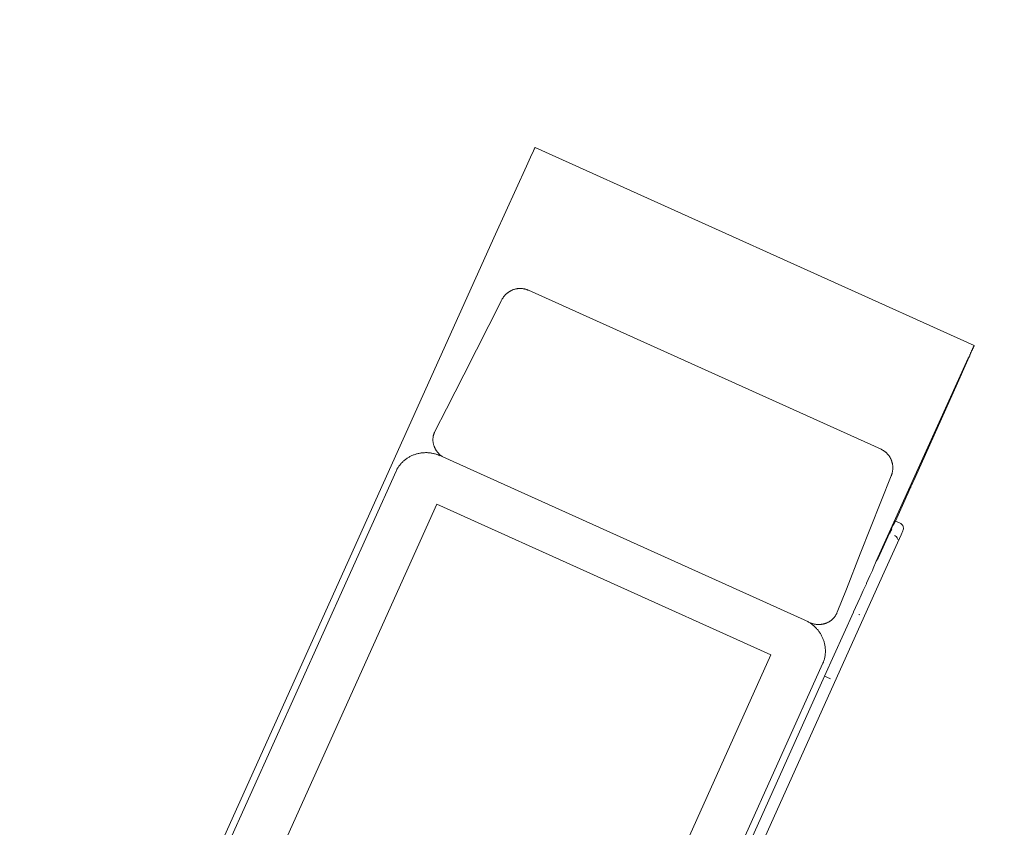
# Model space of a CAD drawing. Header units: millimetres. Extents: x 7483 to 13091, y 8111 to 13871.
# Tile 411 of 656: x 9765 to 9779, y 10176 to 10188. Entities that reach past the tile are written whole.
import ezdxf

# ---------------------------------------------------------------- set-up
doc = ezdxf.new("R2010")
doc.units = ezdxf.units.MM
doc.layers.add('2d_2_WYMIAROWA', color=8, linetype='Continuous', lineweight=15)
doc.layers.add('MEBLE PKN', color=150, linetype='Continuous', lineweight=20)
doc.layers.add('a___wymiary', color=7, linetype='Continuous', lineweight=5, true_color=0x000000)
doc.layers.add('wymiary', color=7, linetype='Continuous', lineweight=5, true_color=0xb2b2b2)
doc.styles.add('Arial', font='arial.ttf')
doc.dimstyles.new('wymiary agp1', dxfattribs={"dimtxt": 16, "dimasz": 5, "dimexe": 30, "dimexo": 60, "dimgap": 1.8, "dimtad": 1, "dimdec": 3, "dimrnd": 0.5, "dimdsep": 46, "dimtxsty": 'Arial', "dimblk": 'znacznik', "dimcen": 1.5, "dimse1": 1, "dimse2": 1, "dimclrd": 256, "dimazin": 0, "dimtfac": 1, "dimtdec": 3, "dimtmove": 1, "dimatfit": 3, "dimldrblk": 'znacznik', "dimfxl": 0, "dimlwd": -1, "dimarcsym": 0})

# ---------------------------------------------------------------- blocks, each defined once
blk = doc.blocks.new('WYSPA KASOWA')
at = {"layer": '2d_2_WYMIAROWA'}
for p, q in [((-318.821, 22.515), (-318.837, 22.481)), ((-318.821, 22.515), (-318.815, 22.529)), ((-318.815, 22.529), (-318.809, 22.541)), ((-318.809, 22.541), (-318.805, 22.551)), ((-318.805, 22.551), (-318.801, 22.559)), ((-318.801, 22.559), (-318.798, 22.565)), ((-318.798, 22.565), (-318.794, 22.573)), ((-318.792, 22.576), (-318.794, 22.573)), ((-318.792, 22.576), (-312.321, 19.655)), ((-318.878, 22.391), (-318.918, 22.304)), ((-318.837, 22.481), (-318.878, 22.391)), ((-318.918, 22.304), (-319.373, 21.301)), ((-319.373, 21.301), (-325.516, 7.667)), ((-319.157, 20.46), (-319.151, 20.463)), ((-319.151, 20.463), (-319.144, 20.467)), ((-319.144, 20.467), (-319.138, 20.47)), ((-319.138, 20.47), (-319.131, 20.473)), ((-319.131, 20.473), (-319.125, 20.476)), ((-319.125, 20.476), (-319.118, 20.478)), ((-319.118, 20.478), (-319.111, 20.481)), ((-319.111, 20.481), (-319.105, 20.483)), ((-319.105, 20.483), (-319.098, 20.485)), ((-319.098, 20.485), (-319.091, 20.487)), ((-319.091, 20.487), (-319.084, 20.489)), ((-319.084, 20.489), (-319.077, 20.491)), ((-319.077, 20.491), (-319.07, 20.492)), ((-319.07, 20.492), (-319.063, 20.494)), ((-319.063, 20.494), (-319.056, 20.495)), ((-319.056, 20.495), (-319.049, 20.496)), ((-319.049, 20.496), (-319.042, 20.497)), ((-319.042, 20.497), (-319.035, 20.497)), ((-319.035, 20.497), (-319.027, 20.498)), ((-319.027, 20.498), (-319.02, 20.498)), ((-319.02, 20.498), (-319.013, 20.498)), ((-319.013, 20.498), (-319.006, 20.498)), ((-319.006, 20.498), (-318.999, 20.498)), ((-318.999, 20.498), (-318.991, 20.498)), ((-318.991, 20.498), (-318.984, 20.497)), ((-318.984, 20.497), (-318.977, 20.496)), ((-318.977, 20.496), (-318.969, 20.495)), ((-318.969, 20.495), (-318.962, 20.494)), ((-318.962, 20.494), (-318.955, 20.493)), ((-318.955, 20.493), (-318.948, 20.491)), ((-318.948, 20.491), (-318.94, 20.49)), ((-318.94, 20.49), (-318.933, 20.488)), ((-318.933, 20.488), (-318.926, 20.486)), ((-318.926, 20.486), (-318.919, 20.483)), ((-318.919, 20.483), (-318.915, 20.482)), ((-318.915, 20.482), (-318.911, 20.481)), ((-318.911, 20.481), (-318.908, 20.48)), ((-318.908, 20.48), (-318.904, 20.478)), ((-318.904, 20.478), (-318.901, 20.477)), ((-318.901, 20.477), (-318.897, 20.475)), ((-318.897, 20.475), (-318.893, 20.474)), ((-318.893, 20.474), (-318.89, 20.472)), ((-313.691, 18.127), (-318.89, 20.472)), ((-319.843, 19.225), (-319.288, 20.32)), ((-319.288, 20.32), (-319.283, 20.329)), ((-319.283, 20.329), (-319.28, 20.336)), ((-319.28, 20.336), (-319.276, 20.343)), ((-319.276, 20.343), (-319.272, 20.349)), ((-319.272, 20.349), (-319.268, 20.356)), ((-319.268, 20.356), (-319.264, 20.362)), ((-319.264, 20.362), (-319.259, 20.368)), ((-319.259, 20.368), (-319.255, 20.374)), ((-319.255, 20.374), (-319.25, 20.38)), ((-319.25, 20.38), (-319.246, 20.386)), ((-319.246, 20.386), (-319.241, 20.391)), ((-319.241, 20.391), (-319.236, 20.397)), ((-319.236, 20.397), (-319.231, 20.402)), ((-319.231, 20.402), (-319.226, 20.407)), ((-319.226, 20.407), (-319.221, 20.413)), ((-319.221, 20.413), (-319.215, 20.418)), ((-319.215, 20.418), (-319.21, 20.422)), ((-319.21, 20.422), (-319.204, 20.427)), ((-319.204, 20.427), (-319.199, 20.432)), ((-319.199, 20.432), (-319.193, 20.436)), ((-319.193, 20.436), (-319.187, 20.441)), ((-319.187, 20.441), (-319.181, 20.445)), ((-319.181, 20.445), (-319.175, 20.449)), ((-319.175, 20.449), (-319.169, 20.453)), ((-319.169, 20.453), (-319.163, 20.456)), ((-319.163, 20.456), (-319.157, 20.46)), ((-312.35, 19.595), (-312.351, 19.586)), ((-312.345, 19.598), (-312.35, 19.595)), ((-312.345, 19.598), (-312.336, 19.62)), ((-312.345, 19.598), (-312.343, 19.609)), ((-312.343, 19.609), (-312.336, 19.62)), ((-312.336, 19.62), (-312.333, 19.631)), ((-312.332, 19.629), (-312.336, 19.62)), ((-312.333, 19.631), (-312.329, 19.636)), ((-312.329, 19.636), (-312.332, 19.629)), ((-312.329, 19.639), (-312.326, 19.646)), ((-312.326, 19.643), (-312.329, 19.636)), ((-312.329, 19.636), (-312.329, 19.639)), ((-312.324, 19.648), (-312.326, 19.643)), ((-312.326, 19.646), (-312.324, 19.648)), ((-312.322, 19.652), (-312.324, 19.648)), ((-312.321, 19.655), (-312.322, 19.652)), ((-313.762, 16.475), (-312.406, 19.471)), ((-312.413, 19.444), (-312.395, 19.486)), ((-312.406, 19.471), (-312.395, 19.486)), ((-312.386, 19.506), (-312.395, 19.497)), ((-312.395, 19.497), (-312.395, 19.486)), ((-312.384, 19.52), (-312.386, 19.506)), ((-312.378, 19.524), (-312.384, 19.52)), ((-312.378, 19.524), (-312.363, 19.557)), ((-312.378, 19.524), (-312.374, 19.542)), ((-312.374, 19.542), (-312.363, 19.557)), ((-312.357, 19.572), (-312.365, 19.561)), ((-312.365, 19.561), (-312.363, 19.557)), ((-312.351, 19.586), (-312.357, 19.579)), ((-312.357, 19.579), (-312.357, 19.572)), ((-312.413, 19.444), (-312.566, 19.102)), ((-320.097, 18.725), (-319.843, 19.225)), ((-312.566, 19.102), (-313.211, 17.666)), ((-320.267, 18.39), (-320.097, 18.725)), ((-320.296, 18.288), (-320.295, 18.296)), ((-320.296, 18.281), (-320.296, 18.288)), ((-320.295, 18.296), (-320.294, 18.303)), ((-320.294, 18.303), (-320.293, 18.31)), ((-320.293, 18.31), (-320.292, 18.317)), ((-320.292, 18.317), (-320.291, 18.325)), ((-320.291, 18.325), (-320.289, 18.332)), ((-320.289, 18.332), (-320.287, 18.339)), ((-320.287, 18.339), (-320.285, 18.346)), ((-320.285, 18.346), (-320.283, 18.353)), ((-320.283, 18.353), (-320.28, 18.36)), ((-320.28, 18.36), (-320.277, 18.367)), ((-320.277, 18.367), (-320.275, 18.374)), ((-320.275, 18.374), (-320.27, 18.383)), ((-320.27, 18.383), (-320.267, 18.39)), ((-320.297, 18.267), (-320.296, 18.274)), ((-320.296, 18.259), (-320.297, 18.267)), ((-320.296, 18.274), (-320.296, 18.281)), ((-320.296, 18.252), (-320.296, 18.259)), ((-320.296, 18.245), (-320.296, 18.252)), ((-320.295, 18.238), (-320.296, 18.245)), ((-320.294, 18.231), (-320.295, 18.238)), ((-320.293, 18.224), (-320.294, 18.231)), ((-320.292, 18.216), (-320.293, 18.224)), ((-320.29, 18.209), (-320.292, 18.216)), ((-320.289, 18.202), (-320.29, 18.209)), ((-320.287, 18.195), (-320.289, 18.202)), ((-320.285, 18.188), (-320.287, 18.195)), ((-320.283, 18.181), (-320.285, 18.188)), ((-320.28, 18.174), (-320.283, 18.181)), ((-320.278, 18.168), (-320.28, 18.174)), ((-320.275, 18.161), (-320.278, 18.168)), ((-320.272, 18.154), (-320.275, 18.161)), ((-320.269, 18.147), (-320.272, 18.154)), ((-320.266, 18.141), (-320.269, 18.147)), ((-320.263, 18.134), (-320.266, 18.141)), ((-320.678, 17.994), (-320.668, 18)), ((-320.668, 18), (-320.658, 18.006)), ((-320.658, 18.006), (-320.648, 18.012)), ((-320.648, 18.012), (-320.637, 18.018)), ((-320.637, 18.018), (-320.627, 18.023)), ((-320.627, 18.023), (-320.616, 18.029)), ((-320.616, 18.029), (-320.606, 18.034)), ((-320.606, 18.034), (-320.595, 18.038)), ((-320.595, 18.038), (-320.584, 18.043)), ((-320.584, 18.043), (-320.573, 18.047)), ((-320.573, 18.047), (-320.561, 18.051)), ((-320.561, 18.051), (-320.55, 18.054)), ((-320.55, 18.054), (-320.539, 18.058)), ((-320.539, 18.058), (-320.527, 18.061)), ((-320.527, 18.061), (-320.516, 18.064)), ((-320.516, 18.064), (-320.504, 18.066)), ((-320.504, 18.066), (-320.492, 18.069)), ((-320.492, 18.069), (-320.48, 18.071)), ((-320.48, 18.071), (-320.469, 18.072)), ((-320.469, 18.072), (-320.457, 18.074)), ((-320.457, 18.074), (-320.445, 18.075)), ((-320.445, 18.075), (-320.433, 18.076)), ((-320.433, 18.076), (-320.421, 18.076)), ((-320.421, 18.076), (-320.408, 18.077)), ((-320.408, 18.077), (-320.396, 18.077)), ((-320.396, 18.077), (-320.384, 18.077)), ((-320.384, 18.077), (-320.372, 18.076)), ((-320.372, 18.076), (-320.36, 18.075)), ((-320.36, 18.075), (-320.348, 18.074)), ((-320.348, 18.074), (-320.335, 18.073)), ((-320.335, 18.073), (-320.323, 18.071)), ((-320.323, 18.071), (-320.311, 18.069)), ((-320.311, 18.069), (-320.299, 18.066)), ((-320.299, 18.066), (-320.287, 18.064)), ((-320.287, 18.064), (-320.274, 18.061)), ((-320.274, 18.061), (-320.262, 18.058)), ((-320.26, 18.128), (-320.263, 18.134)), ((-320.262, 18.058), (-320.25, 18.054)), ((-320.256, 18.122), (-320.26, 18.128)), ((-320.252, 18.115), (-320.256, 18.122)), ((-320.248, 18.109), (-320.252, 18.115)), ((-320.25, 18.054), (-320.238, 18.05)), ((-320.244, 18.103), (-320.248, 18.109)), ((-320.24, 18.097), (-320.244, 18.103)), ((-320.236, 18.091), (-320.24, 18.097)), ((-320.238, 18.05), (-320.232, 18.048)), ((-320.231, 18.085), (-320.236, 18.091)), ((-320.232, 18.048), (-320.226, 18.046)), ((-320.226, 18.079), (-320.231, 18.085)), ((-320.222, 18.074), (-320.226, 18.079)), ((-320.226, 18.046), (-320.22, 18.043)), ((-320.217, 18.068), (-320.222, 18.074)), ((-320.22, 18.043), (-320.214, 18.041)), ((-320.212, 18.063), (-320.217, 18.068)), ((-320.214, 18.041), (-320.208, 18.039)), ((-320.206, 18.057), (-320.212, 18.063)), ((-320.208, 18.039), (-320.202, 18.036)), ((-320.201, 18.052), (-320.206, 18.057)), ((-320.202, 18.036), (-320.196, 18.034)), ((-320.195, 18.047), (-320.201, 18.052)), ((-320.196, 18.034), (-320.19, 18.031)), ((-320.19, 18.042), (-320.195, 18.047)), ((-320.184, 18.037), (-320.19, 18.042)), ((-320.19, 18.031), (-320.178, 18.033)), ((-320.178, 18.033), (-320.184, 18.037)), ((-320.172, 18.028), (-320.178, 18.033)), ((-320.166, 18.024), (-320.172, 18.028)), ((-320.16, 18.019), (-320.166, 18.024)), ((-320.153, 18.015), (-320.16, 18.019)), ((-320.15, 18.013), (-320.153, 18.015)), ((-320.15, 18.013), (-314.827, 15.612)), ((-313.691, 18.127), (-313.684, 18.123)), ((-313.684, 18.123), (-313.677, 18.12)), ((-313.677, 18.12), (-313.67, 18.116)), ((-313.67, 18.116), (-313.664, 18.112)), ((-313.664, 18.112), (-313.657, 18.108)), ((-313.657, 18.108), (-313.651, 18.104)), ((-313.651, 18.104), (-313.645, 18.1)), ((-313.645, 18.1), (-313.639, 18.096)), ((-313.639, 18.096), (-313.633, 18.091)), ((-313.633, 18.091), (-313.627, 18.086)), ((-313.627, 18.086), (-313.621, 18.082)), ((-313.621, 18.082), (-313.616, 18.077)), ((-313.616, 18.077), (-313.611, 18.072)), ((-313.611, 18.072), (-313.605, 18.067)), ((-313.605, 18.067), (-313.6, 18.061)), ((-313.6, 18.061), (-313.596, 18.056)), ((-313.596, 18.056), (-313.591, 18.051)), ((-313.591, 18.051), (-313.586, 18.045)), ((-313.586, 18.045), (-313.582, 18.039)), ((-313.582, 18.039), (-313.577, 18.034)), ((-313.577, 18.034), (-313.573, 18.028)), ((-313.573, 18.028), (-313.569, 18.022)), ((-313.569, 18.022), (-313.565, 18.016)), ((-313.565, 18.016), (-313.562, 18.01)), ((-313.562, 18.01), (-313.558, 18.003)), ((-313.558, 18.003), (-313.555, 17.997)), ((-313.555, 17.997), (-313.551, 17.991)), ((-320.817, 17.848), (-320.81, 17.859)), ((-320.81, 17.859), (-320.804, 17.869)), ((-320.804, 17.869), (-320.797, 17.879)), ((-320.797, 17.879), (-320.79, 17.888)), ((-320.79, 17.888), (-320.782, 17.898)), ((-320.782, 17.898), (-320.775, 17.907)), ((-320.775, 17.907), (-320.767, 17.916)), ((-320.767, 17.916), (-320.759, 17.925)), ((-320.759, 17.925), (-320.751, 17.934)), ((-320.751, 17.934), (-320.742, 17.942)), ((-320.742, 17.942), (-320.734, 17.95)), ((-320.734, 17.95), (-320.725, 17.958)), ((-320.725, 17.958), (-320.716, 17.965)), ((-320.716, 17.965), (-320.706, 17.973)), ((-320.706, 17.973), (-320.697, 17.98)), ((-320.697, 17.98), (-320.688, 17.987)), ((-320.688, 17.987), (-320.678, 17.994)), ((-313.551, 17.991), (-313.548, 17.984)), ((-313.548, 17.984), (-313.545, 17.978)), ((-313.545, 17.978), (-313.543, 17.971)), ((-313.543, 17.971), (-313.54, 17.965)), ((-313.54, 17.965), (-313.537, 17.958)), ((-313.537, 17.958), (-313.535, 17.951)), ((-313.535, 17.951), (-313.533, 17.944)), ((-313.533, 17.944), (-313.531, 17.937)), ((-313.531, 17.937), (-313.529, 17.931)), ((-313.529, 17.931), (-313.527, 17.924)), ((-313.527, 17.924), (-313.526, 17.917)), ((-313.526, 17.917), (-313.525, 17.909)), ((-313.525, 17.909), (-313.523, 17.902)), ((-313.523, 17.902), (-313.522, 17.895)), ((-313.522, 17.895), (-313.521, 17.888)), ((-313.521, 17.888), (-313.521, 17.881)), ((-313.521, 17.881), (-313.52, 17.874)), ((-313.52, 17.874), (-313.52, 17.866)), ((-313.52, 17.866), (-313.52, 17.859)), ((-313.52, 17.859), (-313.519, 17.852)), ((-313.519, 17.852), (-313.52, 17.845)), ((-320.84, 17.805), (-324.898, 8.796)), ((-320.84, 17.805), (-320.835, 17.816)), ((-320.835, 17.816), (-320.829, 17.827)), ((-320.829, 17.827), (-320.828, 17.831)), ((-320.828, 17.831), (-320.823, 17.838)), ((-320.823, 17.838), (-320.817, 17.848)), ((-313.542, 17.735), (-313.998, 16.586)), ((-313.539, 17.742), (-313.542, 17.735)), ((-313.537, 17.75), (-313.539, 17.742)), ((-313.534, 17.757), (-313.537, 17.75)), ((-313.532, 17.764), (-313.534, 17.757)), ((-313.53, 17.771), (-313.532, 17.764)), ((-313.528, 17.779), (-313.53, 17.771)), ((-313.527, 17.786), (-313.528, 17.779)), ((-313.525, 17.793), (-313.527, 17.786)), ((-313.524, 17.801), (-313.525, 17.793)), ((-313.523, 17.808), (-313.524, 17.801)), ((-313.522, 17.815), (-313.523, 17.808)), ((-313.521, 17.823), (-313.522, 17.815)), ((-313.52, 17.83), (-313.521, 17.823)), ((-313.52, 17.845), (-313.52, 17.837)), ((-313.52, 17.837), (-313.52, 17.83)), ((-313.257, 17.564), (-313.312, 17.442)), ((-313.257, 17.564), (-313.254, 17.568)), ((-313.254, 17.568), (-313.253, 17.573)), ((-313.24, 17.601), (-313.253, 17.573)), ((-313.223, 17.638), (-313.24, 17.601)), ((-313.223, 17.638), (-313.215, 17.657)), ((-313.211, 17.666), (-313.215, 17.657)), ((-313.316, 17.432), (-313.48, 17.068)), ((-313.314, 17.439), (-313.316, 17.432)), ((-313.312, 17.442), (-313.314, 17.439)), ((-323.045, 11.084), (-320.237, 17.316)), ((-320.237, 17.316), (-315.315, 15.096)), ((-313.513, 17.011), (-313.537, 16.958)), ((-313.513, 17.011), (-313.503, 17.032)), ((-313.48, 17.068), (-313.507, 17.009)), ((-313.503, 17.032), (-313.496, 17.048)), ((-313.496, 17.048), (-313.49, 17.06)), ((-313.49, 17.06), (-313.488, 17.064)), ((-313.487, 17.067), (-313.488, 17.064)), ((-313.487, 17.067), (-313.485, 17.071)), ((-313.485, 17.071), (-313.48, 17.068)), ((-313.48, 17.068), (-313.41, 17.037)), ((-313.41, 17.037), (-313.399, 17.031)), ((-313.399, 17.031), (-313.389, 17.023)), ((-313.389, 17.023), (-313.38, 17.013)), ((-313.38, 17.013), (-313.373, 17.003)), ((-313.373, 17.003), (-313.367, 16.991)), ((-313.367, 16.991), (-313.364, 16.979)), ((-313.364, 16.979), (-313.362, 16.966)), ((-313.736, 16.521), (-313.569, 16.889)), ((-313.569, 16.889), (-313.55, 16.924)), ((-313.566, 16.888), (-313.55, 16.924)), ((-313.55, 16.924), (-313.563, 16.886)), ((-313.55, 16.924), (-313.537, 16.958)), ((-313.539, 16.939), (-313.55, 16.924)), ((-313.531, 16.955), (-313.539, 16.939)), ((-313.493, 16.857), (-313.482, 16.85)), ((-313.472, 16.842), (-313.482, 16.85)), ((-313.396, 16.867), (-313.473, 16.695)), ((-313.463, 16.833), (-313.472, 16.842)), ((-313.396, 16.867), (-313.372, 16.923)), ((-313.37, 16.927), (-313.372, 16.923)), ((-313.37, 16.927), (-313.365, 16.939)), ((-313.362, 16.953), (-313.365, 16.939)), ((-313.362, 16.966), (-313.362, 16.953)), ((-313.473, 16.695), (-313.644, 16.313)), ((-313.455, 16.823), (-313.463, 16.833)), ((-313.449, 16.813), (-313.455, 16.823)), ((-313.445, 16.802), (-313.449, 16.813)), ((-313.442, 16.791), (-313.445, 16.802)), ((-313.998, 16.586), (-314.204, 16.066)), ((-313.809, 16.369), (-313.762, 16.475)), ((-313.762, 16.475), (-313.736, 16.521)), ((-318.788, 4.905), (-313.644, 16.313)), ((-313.907, 16.153), (-313.858, 16.262)), ((-313.858, 16.262), (-313.819, 16.338)), ((-313.819, 16.338), (-313.809, 16.369)), ((-313.956, 16.042), (-313.907, 16.144)), ((-313.907, 16.144), (-313.907, 16.153)), ((-314.204, 16.066), (-314.34, 15.723)), ((-314, 15.939), (-313.956, 16.042)), ((-314.007, 15.93), (-314.097, 15.729)), ((-314.007, 15.93), (-314, 15.939)), ((-314.097, 15.723), (-314.524, 14.78)), ((-314.361, 15.678), (-314.365, 15.672)), ((-314.358, 15.684), (-314.361, 15.678)), ((-314.354, 15.691), (-314.358, 15.684)), ((-314.35, 15.7), (-314.354, 15.691)), ((-314.346, 15.707), (-314.35, 15.7)), ((-314.343, 15.714), (-314.346, 15.707)), ((-314.34, 15.723), (-314.343, 15.714)), ((-314.097, 15.723), (-314.097, 15.729)), ((-314.022, 15.692), (-314.015, 15.689)), ((-314.015, 15.689), (-314.003, 15.683)), ((-314.827, 15.612), (-314.806, 15.602)), ((-314.806, 15.602), (-314.794, 15.597)), ((-314.794, 15.597), (-314.783, 15.591)), ((-314.783, 15.591), (-314.772, 15.585)), ((-314.772, 15.585), (-314.767, 15.582)), ((-314.761, 15.578), (-314.767, 15.582)), ((-314.761, 15.578), (-314.75, 15.572)), ((-314.75, 15.572), (-314.739, 15.565)), ((-314.738, 15.569), (-314.75, 15.572)), ((-314.739, 15.565), (-314.729, 15.558)), ((-314.731, 15.566), (-314.738, 15.569)), ((-314.724, 15.563), (-314.731, 15.566)), ((-314.729, 15.558), (-314.719, 15.551)), ((-314.716, 15.56), (-314.724, 15.563)), ((-314.719, 15.551), (-314.709, 15.543)), ((-314.709, 15.558), (-314.716, 15.56)), ((-314.702, 15.555), (-314.709, 15.558)), ((-314.709, 15.543), (-314.699, 15.535)), ((-314.694, 15.553), (-314.702, 15.555)), ((-314.699, 15.535), (-314.689, 15.527)), ((-314.687, 15.551), (-314.694, 15.553)), ((-314.689, 15.527), (-314.68, 15.519)), ((-314.68, 15.549), (-314.687, 15.551)), ((-314.671, 15.547), (-314.68, 15.549)), ((-314.665, 15.546), (-314.671, 15.547)), ((-314.657, 15.545), (-314.665, 15.546)), ((-314.65, 15.544), (-314.657, 15.545)), ((-314.643, 15.543), (-314.65, 15.544)), ((-314.635, 15.543), (-314.643, 15.543)), ((-314.628, 15.542), (-314.635, 15.543)), ((-314.62, 15.542), (-314.628, 15.542)), ((-314.613, 15.542), (-314.62, 15.542)), ((-314.605, 15.542), (-314.613, 15.542)), ((-314.598, 15.542), (-314.605, 15.542)), ((-314.591, 15.542), (-314.598, 15.542)), ((-314.583, 15.543), (-314.591, 15.542)), ((-314.576, 15.544), (-314.583, 15.543)), ((-314.569, 15.545), (-314.576, 15.544)), ((-314.561, 15.546), (-314.569, 15.545)), ((-314.554, 15.547), (-314.561, 15.546)), ((-314.547, 15.548), (-314.554, 15.547)), ((-314.54, 15.55), (-314.547, 15.548)), ((-314.533, 15.552), (-314.54, 15.55)), ((-314.526, 15.554), (-314.533, 15.552)), ((-314.519, 15.556), (-314.526, 15.554)), ((-314.512, 15.558), (-314.519, 15.556)), ((-314.505, 15.56), (-314.512, 15.558)), ((-314.498, 15.563), (-314.505, 15.56)), ((-314.491, 15.566), (-314.498, 15.563)), ((-314.485, 15.569), (-314.491, 15.566)), ((-314.478, 15.572), (-314.485, 15.569)), ((-314.472, 15.575), (-314.478, 15.572)), ((-314.465, 15.578), (-314.472, 15.575)), ((-314.459, 15.582), (-314.465, 15.578)), ((-314.453, 15.586), (-314.459, 15.582)), ((-314.447, 15.59), (-314.453, 15.586)), ((-314.441, 15.594), (-314.447, 15.59)), ((-314.435, 15.598), (-314.441, 15.594)), ((-314.429, 15.602), (-314.435, 15.598)), ((-314.423, 15.607), (-314.429, 15.602)), ((-314.418, 15.611), (-314.423, 15.607)), ((-314.412, 15.616), (-314.418, 15.611)), ((-314.407, 15.621), (-314.412, 15.616)), ((-314.402, 15.626), (-314.407, 15.621)), ((-314.397, 15.631), (-314.402, 15.626)), ((-314.392, 15.636), (-314.397, 15.631)), ((-314.387, 15.642), (-314.392, 15.636)), ((-314.382, 15.648), (-314.387, 15.642)), ((-314.378, 15.653), (-314.382, 15.648)), ((-314.373, 15.659), (-314.378, 15.653)), ((-314.369, 15.665), (-314.373, 15.659)), ((-314.365, 15.672), (-314.369, 15.665)), ((-314.68, 15.519), (-314.671, 15.511)), ((-314.671, 15.511), (-314.662, 15.503)), ((-314.662, 15.503), (-314.654, 15.494)), ((-314.654, 15.494), (-314.645, 15.485)), ((-314.645, 15.485), (-314.637, 15.476)), ((-314.637, 15.476), (-314.629, 15.467)), ((-314.629, 15.467), (-314.621, 15.457)), ((-314.621, 15.457), (-314.614, 15.448)), ((-314.614, 15.448), (-314.607, 15.438)), ((-314.607, 15.438), (-314.6, 15.428)), ((-314.6, 15.428), (-314.593, 15.418)), ((-314.593, 15.418), (-314.587, 15.408)), ((-314.587, 15.408), (-314.581, 15.398)), ((-314.581, 15.398), (-314.575, 15.388)), ((-314.575, 15.388), (-314.569, 15.377)), ((-314.569, 15.377), (-314.564, 15.367)), ((-314.564, 15.367), (-314.558, 15.356)), ((-314.558, 15.356), (-314.553, 15.345)), ((-314.553, 15.345), (-314.549, 15.334)), ((-314.549, 15.334), (-314.544, 15.323)), ((-314.544, 15.323), (-314.54, 15.312)), ((-314.54, 15.312), (-314.537, 15.301)), ((-314.537, 15.301), (-314.533, 15.289)), ((-314.533, 15.289), (-314.53, 15.278)), ((-314.53, 15.278), (-314.527, 15.267)), ((-314.527, 15.267), (-314.524, 15.255)), ((-314.524, 15.255), (-314.522, 15.244)), ((-314.522, 15.244), (-314.519, 15.232)), ((-315.315, 15.096), (-318.149, 8.805)), ((-314.519, 15.232), (-314.518, 15.22)), ((-314.518, 15.22), (-314.516, 15.209)), ((-314.516, 15.209), (-314.515, 15.197)), ((-314.515, 15.102), (-314.516, 15.09)), ((-314.515, 15.197), (-314.514, 15.185)), ((-314.514, 15.114), (-314.515, 15.102)), ((-314.514, 15.185), (-314.513, 15.173)), ((-314.513, 15.126), (-314.514, 15.114)), ((-314.513, 15.173), (-314.512, 15.161)), ((-314.512, 15.15), (-314.513, 15.138)), ((-314.513, 15.138), (-314.513, 15.126)), ((-314.512, 15.161), (-314.512, 15.15)), ((-318.602, 5.972), (-314.553, 14.962)), ((-314.548, 14.974), (-314.553, 14.962)), ((-314.543, 14.985), (-314.548, 14.974)), ((-314.541, 14.988), (-314.543, 14.985)), ((-314.539, 14.997), (-314.541, 14.988)), ((-314.535, 15.008), (-314.539, 14.997)), ((-314.531, 15.02), (-314.535, 15.008)), ((-314.528, 15.032), (-314.531, 15.02)), ((-314.525, 15.043), (-314.528, 15.032)), ((-314.522, 15.055), (-314.525, 15.043)), ((-314.52, 15.067), (-314.522, 15.055)), ((-314.518, 15.079), (-314.52, 15.067)), ((-314.516, 15.09), (-314.518, 15.079)), ((-318.934, 4.989), (-314.524, 14.78)), ((-314.524, 14.78), (-314.449, 14.747)), ((-314.449, 14.747), (-314.437, 14.741))]:
    blk.add_line(p, q, dxfattribs=at)
blk = doc.blocks.new('znacznik')
at = {"layer": 'a___wymiary'}
for p, q in [((0, 1.3936), (0, -1.3936)), ((1.3936, 0), (-1.3936, 0))]:
    blk.add_line(p, q, dxfattribs=at)
at = {"layer": 'a___wymiary', "const_width": 0.2}
blk.add_lwpolyline([(0.8759, 0.8759), (-0.8759, -0.8759)], dxfattribs=at)
blk = doc.blocks.new('*D1303')
at = {"layer": 'Defpoints', "color": 0, "transparency": 16777216}
for p in [(8555.286, 11469.362), (10277.023, 11469.362), (8692.028, 9219.562)]:
    blk.add_point(p, dxfattribs=at)
at = {"layer": 'wymiary', "color": 253, "true_color": 0x999999, "transparency": 16777216}
blk.add_line((8555.286, 9224.562), (8555.286, 11464.362), dxfattribs=at)
at = {"layer": 'wymiary', "color": 253, "true_color": 0x999999, "transparency": 16777216, "xscale": 5, "yscale": 5, "zscale": 5}
for p, rotation in [((8555.286, 11469.362), 90), ((8555.286, 9219.562), 270)]:
    blk.add_blockref('znacznik', p, dxfattribs=dict(at, rotation=rotation))
at = {"layer": 'wymiary', "color": 18, "true_color": 0x000000, "transparency": 16777216, "insert": (8545.317, 10344.462), "char_height": 16, "attachment_point": 5, "rotation": 90, "style": 'Arial'}
blk.add_mtext('2250', dxfattribs=at)

msp = doc.modelspace()

# ---------------------------------------------------------------- block references
at = {"layer": 'MEBLE PKN'}
msp.add_blockref('WYSPA KASOWA', (10091.3465, 10163.7776), dxfattribs=at)

# ---------------------------------------------------------------- dimensions: what is measured, and where the dimension line sits
at = {"layer": 'wymiary'}
dim = msp.add_linear_dim(base=(8555.2864, 11469.3622), p1=(8692.0284, 9219.5616), p2=(10277.0226, 11469.3622), angle=90, dimstyle='wymiary agp1', override={"dimblk": 'znacznik'}, dxfattribs=at)
dim.commit()
dim.dimension.update_dxf_attribs({"geometry": '*D1303', "text_midpoint": (8545.3172, 10344.4619)})

doc.saveas('drawing.dxf')
